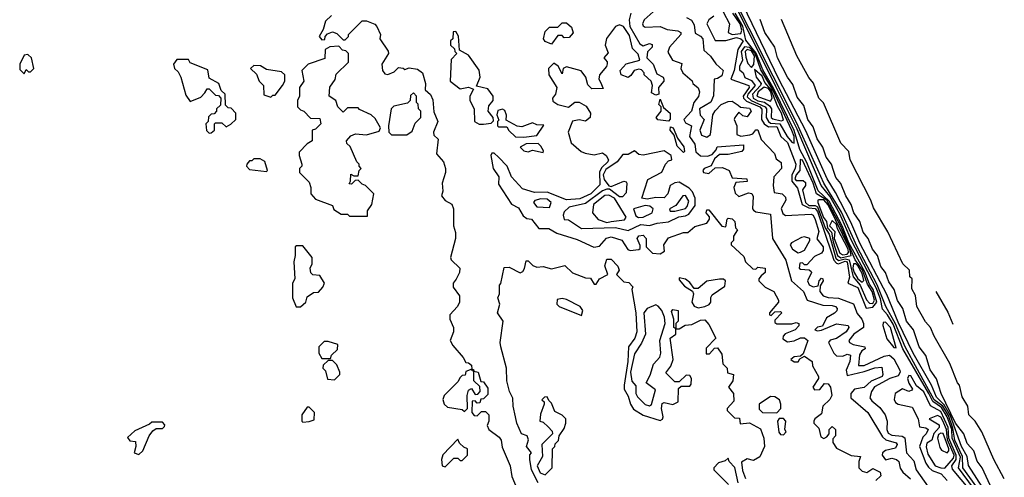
# Model space of a CAD drawing. Extents: x 2889633 to 3052318, y 540750 to 918690.
# Tile 507 of 656: x 3005894 to 3010524, y 798050 to 800205. Entities that reach past the tile are written whole.
import ezdxf

# ---------------------------------------------------------------- set-up
doc = ezdxf.new("R2010")
doc.units = 0

msp = doc.modelspace()

# ---------------------------------------------------------------- linework, layer by layer
at = {"layer": '0CON02XD'}
for points in [[(3010379.4, 797999.4), (3010308.2, 798095), (3010317.2, 798145), (3010278.1, 798235), (3010277, 798275), (3010255.7, 798335.7), (3010229.3, 798379.3), (3010187.5, 798407.5), (3010169, 798445), (3010047.5, 798655), (3010001.4, 798771.4), (3009975, 798815.6), (3009951.4, 798841.4), (3009941.4, 798891.4), (3009921.8, 798941.8), (3009805.3, 799165), (3009750.4, 799290.4), (3009703.8, 799373.8), (3009663.2, 799425), (3009549.5, 799689.5), (3009449.7, 799889.7), (3009025, 800745.6)], [(3010394.1, 798004.1), (3010328.1, 798095), (3010327.6, 798147.6), (3010291.9, 798225), (3010282.5, 798282.5), (3010261, 798341), (3010234.9, 798384.9), (3010194.7, 798415), (3010115, 798557.5), (3010057.3, 798665), (3010012.7, 798772.7), (3009966.7, 798855), (3009925.9, 798955.9), (3009832.7, 799135), (3009758.7, 799298.7), (3009675, 799436), (3009548.4, 799718.4), (3009213.5, 800386.5)], [(3010434.2, 797984.2), (3010355.8, 798105.8), (3010348.8, 798148.8), (3010322.2, 798195), (3010270.3, 798340.3), (3010241.4, 798391.4), (3010205, 798428), (3010180.8, 798485), (3010095.8, 798635), (3010025, 798781.2), (3009971.2, 798911.2), (3009845, 799153.3), (3009801.5, 799251.5), (3009730.6, 799390.6), (3009690.8, 799455), (3009591.2, 799681.2), (3009464.3, 799925), (3009252.9, 800362.9)], [(3008767.5, 800235), (3008760, 800205), (3008763, 800173), (3008810.7, 800090.7), (3008825, 800082.5), (3008855, 800092.5), (3008868.3, 800088.3), (3008867.5, 800075), (3008846.1, 800053.9), (3008842.5, 800025), (3008872.5, 799995), (3008890, 799950), (3008920, 799935), (3008922.5, 799925), (3008922.5, 799915), (3008897.5, 799885), (3008900, 799855), (3008885, 799850), (3008865, 799860), (3008870, 799895), (3008863.3, 799915), (3008830, 799945), (3008830, 799955), (3008818.3, 799968.3), (3008805, 799972.5), (3008783.9, 799966.1), (3008768.3, 799941.7), (3008755, 799932.5), (3008722.5, 799945), (3008717.5, 799965), (3008745, 799996.7), (3008810, 800015), (3008802.5, 800042.5), (3008775, 800070), (3008760.7, 800130.7), (3008733, 800173), (3008715, 800180), (3008695, 800172.5), (3008653, 800117), (3008647.5, 800085), (3008661.7, 800048.3), (3008640, 800025), (3008657, 800007), (3008657, 799997), (3008653.8, 799985), (3008620, 799945), (3008617.5, 799925), (3008625, 799910), (3008638.3, 799881.7), (3008585, 799880), (3008565, 799897.5), (3008556.7, 799935), (3008534.2, 799964.2), (3008465, 799982.5), (3008450, 799975), (3008445, 799950), (3008426.4, 799986.4), (3008405, 800000), (3008380, 799975), (3008382.5, 799945), (3008420, 799885), (3008413.8, 799855), (3008398.8, 799835), (3008400.8, 799820.8), (3008425, 799806.2), (3008475, 799792.5), (3008505, 799816.7), (3008525, 799816.2), (3008557.1, 799797.1), (3008578, 799765), (3008576.2, 799745), (3008555, 799726.7), (3008525, 799733.3), (3008493.3, 799726.7), (3008473.3, 799675), (3008486.7, 799625), (3008534.4, 799584.4), (3008553.6, 799576.4), (3008595, 799568.8), (3008635, 799578.8), (3008651.2, 799565), (3008662, 799545), (3008660, 799535), (3008631.7, 799508.3), (3008620.7, 799489.3), (3008622.7, 799427.3), (3008580, 799385), (3008527.9, 799362.1), (3008465, 799357.5), (3008375, 799392.9), (3008315, 799390.8), (3008258, 799408), (3008206.2, 799465), (3008186.7, 799515), (3008145, 799557.5)], [(3008887.5, 800255), (3008831.2, 800205), (3008822, 800185), (3008825.9, 800175.9), (3008835, 800170), (3008905, 800173.3), (3008938.3, 800158.3), (3008988.3, 800151.7), (3009002.5, 800145), (3009002.5, 800135), (3008948.8, 800075), (3008941.7, 800051.7), (3008963.3, 800015), (3009008.3, 799998.3), (3009002.5, 799975), (3009012.5, 799955), (3009056.4, 799916.4), (3009060, 799905), (3009083.6, 799883.6), (3009090, 799865), (3009086.1, 799843.9), (3009063.3, 799815), (3009053.3, 799775), (3009017.5, 799735), (3009025, 799720), (3009052.5, 799705), (3009043.3, 799655), (3009068.8, 799618.8), (3009073.1, 799583.1), (3009095, 799563.8), (3009128.3, 799561.7), (3009150, 799570), (3009168.3, 799591.7), (3009173, 799607), (3009297.5, 799615), (3009297.5, 799595), (3009290, 799585), (3009225, 799570), (3009185, 799570), (3009160.7, 799549.3), (3009145, 799517.5), (3009113.3, 799505), (3009106.7, 799495), (3009110, 799485), (3009135, 799481.2), (3009165, 799507.5), (3009198.3, 799508.3), (3009230, 799495), (3009245, 799460), (3009312.5, 799455), (3009315, 799442.5), (3009261.7, 799438.3), (3009252.5, 799415), (3009258.3, 799388.3), (3009275, 799372.5), (3009320.7, 799389.3), (3009336.1, 799386.1), (3009343, 799373), (3009340, 799315), (3009345, 799307.5), (3009355, 799300), (3009425, 799290), (3009433.3, 799175), (3009496.7, 799073.3), (3009522.5, 798975), (3009580, 798925), (3009597.5, 798885), (3009670.7, 798860.7), (3009715, 798860), (3009730, 798855), (3009737.5, 798845), (3009736.1, 798833.9), (3009725, 798822.5), (3009688.3, 798801.7), (3009668.3, 798761.7), (3009645, 798757.5), (3009632.5, 798745), (3009645, 798740), (3009665, 798743.3), (3009735, 798772.5), (3009790, 798765), (3009792.5, 798755), (3009780, 798735), (3009735, 798703.8), (3009705, 798696.7), (3009697.5, 798685), (3009722.5, 798635), (3009735, 798622.5), (3009765, 798620), (3009785, 798630), (3009800, 798625), (3009797.5, 798595), (3009780, 798555), (3009785, 798530), (3009865, 798548), (3009915, 798566.2), (3009948.3, 798568.3), (3009953.3, 798535), (3009948.8, 798525), (3009897.5, 798502.5), (3009865, 798473.3), (3009820, 798465), (3009802.5, 798445), (3009802.5, 798425), (3009882.5, 798355), (3009950.5, 798240.5), (3009967, 798227), (3010015, 798212.5), (3010020, 798205), (3010013, 798187), (3009965, 798176), (3009951.2, 798165), (3009948.8, 798155), (3009965, 798133.3), (3009995, 798140), (3010017.5, 798135), (3010027.5, 798125), (3010034.1, 798094.1), (3010047.5, 798075), (3010083, 798043)], [(3009202.4, 800242.4), (3009231.5, 800185), (3009225.8, 800145), (3009245, 800135.5)], [(3009245, 800135.5), (3009285, 800140), (3009290.3, 800155), (3009282, 800185), (3009247.1, 800235)], [(3009875, 798846.2), (3009905, 798851.5), (3009924.1, 798875), (3009907.6, 798935), (3009889.8, 798959.8), (3009867.6, 799017.6), (3009793.2, 799155), (3009761, 799235), (3009700.1, 799350.1), (3009648.8, 799398.8), (3009595, 799533.3), (3009563, 799593), (3009535, 799682.5), (3009439.4, 799879.4), (3009389, 799969), (3009357.6, 800047.6), (3009309.2, 800109.2), (3009294.4, 800175), (3009257.8, 800235)], [(3007360, 800225), (3007331.7, 800198.3), (3007321.7, 800158.3), (3007302.5, 800125), (3007315, 800110), (3007328.3, 800111.7), (3007330, 800125), (3007341.7, 800138.3), (3007365, 800147.5), (3007385, 800140), (3007415, 800110), (3007425, 800110), (3007440, 800125), (3007440, 800135), (3007505, 800200), (3007525, 800200), (3007563.6, 800183.6), (3007573.6, 800173.6), (3007590, 800135), (3007587.5, 800115), (3007627, 800057), (3007627.5, 800045), (3007597.5, 799995), (3007600, 799965), (3007610.7, 799950.7), (3007625, 799947.5), (3007655, 799960), (3007675, 799980), (3007697, 799977), (3007705, 799970), (3007725, 799977.5), (3007765, 799972.5), (3007787.5, 799955), (3007802.5, 799905), (3007800, 799875), (3007825, 799852.5), (3007837.3, 799827.3), (3007840.7, 799770.7), (3007860, 799725), (3007840, 799675), (3007841.7, 799661.7), (3007861.7, 799641.7), (3007853.6, 799573.6), (3007886.7, 799535), (3007896.2, 799505), (3007896.2, 799485), (3007880, 799435), (3007883, 799397), (3007877.5, 799375), (3007893.9, 799353.9), (3007926.6, 799336.6), (3007934.2, 799315), (3007933.8, 799235), (3007943, 799203), (3007942.5, 799175), (3007920, 799085), (3007922.5, 799075), (3007963.3, 799035), (3007962.5, 799015), (3007946.7, 798983.3)], [(3008395, 800090), (3008365, 800102.5), (3008357.5, 800115), (3008365, 800150), (3008385, 800170), (3008425, 800170), (3008445, 800190), (3008465, 800190), (3008489.3, 800169.3), (3008496.7, 800143.3), (3008478.3, 800121.7), (3008455, 800120), (3008445, 800130), (3008425, 800130), (3008395, 800090)], [(3009030, 800215), (3009053, 800203), (3009065, 800180), (3009070.8, 800140.8), (3009095, 800128), (3009105.8, 800115), (3009111.7, 800061.7), (3009143, 800033), (3009166.8, 799996.8), (3009202, 799965), (3009195, 799941.2), (3009175, 799927.5), (3009160, 799925), (3009157, 799847), (3009143.6, 799816.4), (3009090, 799785), (3009094, 799755), (3009113.3, 799735), (3009092, 799685), (3009100.6, 799660.6), (3009125, 799652.5), (3009142.5, 799665), (3009153.6, 799756.4), (3009163.6, 799776.4), (3009192.5, 799805), (3009225, 799820), (3009245, 799821.2), (3009271.7, 799801.7), (3009283, 799793), (3009325, 799788.1), (3009333.8, 799775), (3009315, 799747.5), (3009295, 799752.5), (3009275, 799770), (3009256.7, 799745), (3009253.8, 799735), (3009266.7, 799705), (3009266.7, 799665), (3009285, 799656.2), (3009327.4, 799662.6), (3009341.9, 799668.1), (3009355, 799686.2), (3009365, 799686), (3009381.2, 799641.2), (3009442.5, 799575), (3009450.5, 799550.5), (3009475, 799532.5), (3009475.7, 799504.3), (3009440, 799465), (3009436.7, 799425), (3009441.7, 799391.7), (3009480, 799385), (3009495, 799370), (3009496.2, 799355), (3009474.2, 799315.8), (3009481.9, 799291.9), (3009495, 799283.3), (3009615, 799289.4), (3009625.3, 799285.3), (3009635, 799263.8), (3009651.7, 799208.3), (3009643, 799173), (3009672.5, 799135), (3009671.7, 799118.3), (3009663.6, 799106.4), (3009630.7, 799089.3), (3009595, 799050), (3009585, 799050), (3009575, 799060), (3009561.7, 799058.3), (3009560, 799035), (3009565, 799030), (3009607, 799027), (3009615, 799020), (3009617.5, 799015), (3009598.8, 798975), (3009606.1, 798956.1), (3009625, 798946.7), (3009648.3, 798951.7), (3009653.9, 798976.1), (3009665, 798987.5), (3009670, 798985), (3009672.5, 798975), (3009658.3, 798951.7), (3009656.7, 798925), (3009672.5, 798905), (3009695, 798897.1), (3009745, 798894.4), (3009815, 798866.7), (3009831.7, 798821.7), (3009853.8, 798795), (3009861.2, 798775), (3009862.5, 798755), (3009816.2, 798725), (3009793.3, 798695), (3009796.7, 798685), (3009812.5, 798675), (3009867.5, 798665), (3009870, 798655), (3009853.8, 798646.2), (3009843, 798627), (3009837.5, 798577.5), (3009865, 798577.5), (3009959.1, 798620.9), (3009984.2, 798625.8), (3010005, 798608.1), (3010033.3, 798555), (3010034.4, 798545), (3010025, 798528.6), (3009985, 798515.7), (3009913.7, 798476.3), (3009900, 798455), (3009891.2, 798425), (3009900.3, 798410.3), (3009939.3, 798379.3), (3009963.3, 798345), (3009973.3, 798315), (3009970.8, 798275), (3009978.3, 798258.3), (3009995, 798249.2), (3010044.1, 798244.1), (3010055.8, 798235.8), (3010064, 798165), (3010098.7, 798128.7), (3010110, 798085), (3010166.2, 798005)], [(3009158.3, 800221.7), (3009134.3, 800205), (3009124.4, 800185), (3009165, 800107.5), (3009215, 800106.2), (3009265, 800121.1), (3009285.5, 800115.5), (3009296.7, 800105), (3009271.5, 800065), (3009254.4, 799965), (3009238.6, 799925), (3009322.5, 799895), (3009324.4, 799885), (3009295.4, 799845), (3009297.5, 799835), (3009311.9, 799821.9), (3009374.7, 799794.7), (3009383.6, 799783.6), (3009382.5, 799735), (3009394.2, 799715), (3009415, 799700), (3009455, 799702.5), (3009473.8, 799655), (3009505, 799626), (3009543.1, 799525), (3009540.6, 799505), (3009524.5, 799475), (3009524.6, 799444.6), (3009551.1, 799411.1), (3009574, 799335), (3009605, 799319.2), (3009635, 799315.4), (3009645, 799302.2), (3009713.1, 799103.1), (3009722.4, 799072.4), (3009735, 799057.9), (3009745, 799056.1), (3009775, 799067.8), (3009785, 799064.2), (3009796.6, 798993.4), (3009787.5, 798965), (3009835, 798944.3), (3009875, 798846.2)], [(3009720.8, 799495), (3009710.8, 799525), (3009687, 799557), (3009670.8, 799605), (3009643.2, 799643.2), (3009625, 799700), (3009600, 799735), (3009581.2, 799801.2), (3009550.3, 799840.3), (3009529.1, 799899.1), (3009503.8, 799935), (3009458, 800025), (3009445.6, 800075.6), (3009398, 800145), (3009376.4, 800206.4)], [(3010523.9, 798043.9), (3010474.1, 798134.1), (3010417.5, 798265), (3010387.5, 798315), (3010357.5, 798345), (3010352.5, 798385), (3010325, 798430), (3010312.5, 798485), (3010303.3, 798495), (3010267, 798587), (3010193.3, 798715), (3010177.5, 798755), (3010152.7, 798782.7), (3010113.3, 798855), (3010107, 798907), (3010088.3, 798938.3), (3010090, 798985), (3010080, 798995), (3010077.5, 799025), (3010047.5, 799055), (3009975.9, 799205.9), (3009909.2, 799319.2), (3009895.9, 799355.9), (3009798.8, 799545), (3009792.5, 799585), (3009755, 799623.3), (3009673.9, 799813.9), (3009651.2, 799835), (3009626.1, 799906.1), (3009605, 799932.5), (3009548.8, 800035), (3009475.9, 800205.9)], [(3008075, 799713.8), (3008111.7, 799718.3), (3008121.7, 799728.3), (3008120, 799745), (3008096.7, 799775), (3008100.5, 799799.5), (3008120, 799825), (3008120, 799845), (3008095, 799880), (3008042.5, 799892.5), (3008060, 799935), (3008055, 799967.5), (3008005, 800037.5), (3007961.7, 800061.7), (3007957, 800127), (3007945, 800150), (3007933, 800147), (3007930, 800115), (3007920, 800105), (3007920, 800085), (3007938.3, 800068.3), (3007940, 800055), (3007950, 800045), (3007923, 800017), (3007917.5, 799915), (3007965, 799880), (3008005, 799887.5), (3008028.3, 799878.3), (3008010, 799845), (3008010, 799825), (3008031.2, 799785), (3008032.5, 799725), (3008053.8, 799713.8), (3008075, 799713.8)], [(3007530, 799280), (3007530, 799305), (3007550, 799335), (3007560, 799385), (3007520, 799425), (3007505, 799430), (3007485, 799450), (3007471.7, 799448.3), (3007455, 799430), (3007442.5, 799432.5), (3007450, 799445), (3007451.7, 799478.3), (3007465, 799470), (3007485, 799470), (3007490, 799495), (3007500, 799505), (3007490, 799515), (3007490, 799525), (3007480, 799535), (3007448.3, 799608.3), (3007431.7, 799621.7), (3007430, 799635), (3007451.7, 799658.3), (3007473, 799667), (3007525, 799662.5), (3007585, 799680), (3007590, 799695), (3007565, 799740), (3007547, 799757), (3007491.7, 799781.7), (3007485, 799790), (3007435, 799790), (3007415, 799770), (3007390, 799795), (3007380, 799825), (3007350, 799845), (3007353, 799887), (3007377, 799923), (3007381.7, 799948.3), (3007440, 800005), (3007440, 800045), (3007428.3, 800058.3), (3007411.7, 800061.7), (3007395, 800080), (3007352.5, 800077.5), (3007330, 800065), (3007328.3, 800021.7), (3007250, 799995), (3007220, 799965), (3007230, 799915), (3007210, 799885), (3007210, 799845), (3007200, 799825), (3007200, 799795), (3007215, 799780), (3007230, 799775), (3007261.7, 799741.7), (3007305, 799740), (3007310, 799715), (3007285, 799690), (3007270, 799685), (3007270, 799635), (3007245, 799620), (3007208.3, 799581.7), (3007207.5, 799565), (3007220, 799525), (3007220, 799515), (3007210, 799505), (3007210, 799485), (3007255, 799440), (3007262.5, 799415), (3007262.5, 799385), (3007285, 799360), (3007365, 799330), (3007371.7, 799311.7), (3007405, 799290), (3007435, 799290), (3007445, 799280), (3007525, 799280), (3007530, 799280)], [(3009535, 799623.3), (3009535.3, 799654.7), (3009525, 799683.1), (3009435.1, 799875.1), (3009378.5, 799968.5), (3009352.2, 800045), (3009325, 800074.7), (3009302.5, 800077.5), (3009286.4, 800055), (3009293.3, 800015), (3009278.6, 799985), (3009278.6, 799968.6), (3009296.7, 799955), (3009303, 799933), (3009335, 799918), (3009352.9, 799895), (3009318.5, 799855), (3009315, 799841.2), (3009334.3, 799825), (3009399.4, 799795), (3009405.6, 799785), (3009404.4, 799745), (3009415, 799725.7), (3009425, 799718.5), (3009467.8, 799715), (3009503.3, 799655), (3009525, 799627.5), (3009535, 799623.3)], [(3009335, 799980), (3009346.1, 799993.9), (3009349, 800035), (3009335, 800057.8), (3009315, 800064.5), (3009305.4, 800054.6), (3009308, 800028), (3009318, 799998), (3009335, 799980)], [(3005915, 799950), (3005925, 799970), (3005935, 799960), (3005945, 799960), (3005960, 799975), (3005950, 800025), (3005931.7, 800041.7), (3005915, 800037.5), (3005894, 799995), (3005895, 799970), (3005915, 799950)], [(3006785, 799670), (3006795, 799672.5), (3006810, 799685), (3006810, 799715), (3006815, 799720), (3006845, 799720), (3006865, 799700), (3006886.4, 799713.6), (3006910, 799735), (3006910, 799765), (3006888.3, 799788.3), (3006875, 799790), (3006861.7, 799801.7), (3006860, 799855), (3006841.7, 799871.7), (3006830, 799905), (3006785, 799930), (3006778.3, 799968.3), (3006695, 800002.5), (3006687, 800017), (3006633, 800017), (3006617.5, 799995), (3006622.5, 799975), (3006639.3, 799959.3), (3006652.5, 799935), (3006675, 799850), (3006695, 799820), (3006745, 799840), (3006765, 799860), (3006775, 799880), (3006785, 799880), (3006815, 799850), (3006828.3, 799848.3), (3006840, 799835), (3006838.3, 799801.7), (3006820, 799785), (3006820, 799775), (3006808.3, 799761.7), (3006795, 799760), (3006781.7, 799748.3), (3006780, 799725), (3006770, 799715), (3006773, 799683), (3006785, 799670)], [(3007075, 799840), (3007085, 799850), (3007095, 799850), (3007130, 799895), (3007140, 799915), (3007140, 799945), (3007125, 799960), (3007055, 799970), (3007027, 799987), (3006995, 799990), (3006980, 799975), (3007008.3, 799948.3), (3007020, 799915), (3007040, 799895), (3007041.7, 799851.7), (3007075, 799840)], [(3009475, 799728.5), (3009485, 799732.5), (3009476.4, 799765), (3009457.4, 799797.4), (3009428.3, 799875), (3009398.5, 799908.5), (3009385, 799939.5), (3009350, 799970), (3009357.5, 799935), (3009380.8, 799905), (3009378.1, 799895), (3009339.5, 799855), (3009343.3, 799835), (3009365, 799822.9), (3009396.4, 799816.4), (3009419.2, 799799.2), (3009429.4, 799785), (3009427.5, 799745), (3009435, 799737.5), (3009475, 799728.5)], [(3007715, 799662.5), (3007739.3, 799680.7), (3007753, 799717), (3007780, 799745), (3007780, 799775), (3007770, 799785), (3007767, 799807), (3007760, 799815), (3007760, 799845), (3007745, 799860), (3007731.7, 799848.3), (3007730, 799825), (3007718.3, 799811.7), (3007653, 799797), (3007640, 799785), (3007627.5, 799705), (3007630, 799675), (3007643, 799663), (3007715, 799662.5)], [(3009425, 799820.8), (3009431.8, 799835), (3009426.2, 799865), (3009415, 799880.7), (3009395, 799887.9), (3009366.5, 799865), (3009360.6, 799845), (3009425, 799820.8)], [(3008945, 799727.5), (3008894, 799734), (3008887.5, 799745), (3008910, 799775), (3008910, 799795), (3008900, 799805), (3008905, 799830), (3008921.7, 799791.7), (3008952.5, 799765), (3008953, 799737), (3008945, 799727.5)], [(3008265, 799652.5), (3008325, 799660), (3008358.3, 799708.3), (3008325, 799710), (3008305, 799720), (3008255, 799700), (3008233, 799703), (3008181.7, 799731.7), (3008182.5, 799755), (3008175, 799776.7), (3008165, 799783.3), (3008142, 799778), (3008137, 799757), (3008147.5, 799732.5), (3008140, 799725), (3008140, 799705), (3008145, 799700), (3008185, 799700), (3008193.6, 799683.6), (3008225, 799653.3), (3008265, 799652.5)], [(3009015, 799580), (3008985, 799610), (3008971.7, 799661.7), (3008952.5, 799685), (3008955, 799700), (3008966.7, 799695), (3008987.5, 799647.5), (3009016.7, 799606.7), (3009020, 799585), (3009015, 799580)], [(3008355, 799580), (3008357, 799587), (3008345, 799610), (3008331.7, 799621.7), (3008275, 799620), (3008247.5, 799605), (3008265, 799587.5), (3008285, 799583.3), (3008305, 799590), (3008355, 799580)], [(3008755, 799212), (3008815, 799241.2), (3008855, 799236.7), (3008892.3, 799247.7), (3008945, 799252.5), (3008993.6, 799276.4), (3009025, 799280.8), (3009040, 799290), (3009070, 799330), (3009070, 799365), (3009057.5, 799395), (3009041.7, 799411.7), (3008995, 799440), (3008975, 799437.5), (3008952.5, 799425), (3008941.2, 799385), (3008925, 799366.7), (3008885, 799368), (3008845, 799360), (3008820, 799365), (3008847, 799453), (3008913, 799487), (3008930, 799525), (3008945, 799540), (3008960, 799545), (3008957.5, 799565), (3008925, 799586.7), (3008825, 799567.5), (3008805, 799570), (3008785, 799587.5), (3008755, 799570), (3008730, 799570), (3008703.9, 799536.1), (3008650.8, 799499.2), (3008637.9, 799475), (3008642.4, 799452.4), (3008665, 799422.5), (3008675, 799420), (3008735, 799444), (3008745, 799441.2), (3008749.2, 799435), (3008745, 799390), (3008729.2, 799370.8), (3008715, 799371.2), (3008666.7, 799406.7), (3008655, 799406.7), (3008635, 799399.2), (3008555, 799339.2), (3008478.3, 799321.7), (3008455, 799300), (3008450, 799285), (3008453.6, 799263.6), (3008475, 799262.5), (3008535, 799222.5), (3008695, 799225.8), (3008755, 799212)], [(3007055, 799490), (3007060, 799495), (3007047, 799537), (3007025, 799550), (3006995, 799550), (3006985, 799540), (3006975, 799540), (3006962.5, 799525), (3006960, 799515), (3006975, 799500), (3007055, 799490)], [(3008145, 799557.5), (3008125, 799576.7), (3008113.6, 799576.4), (3008110, 799565), (3008120, 799505), (3008147.5, 799465), (3008145, 799430), (3008207, 799337), (3008239.3, 799319.3), (3008260.7, 799280.7), (3008278.3, 799268.3), (3008300, 799265), (3008335, 799222.5), (3008381.7, 799221.7), (3008420.5, 799200.5), (3008515, 799170), (3008593.6, 799133.6), (3008620.7, 799139.3), (3008653.9, 799176.1), (3008675, 799182.5), (3008725, 799166.7), (3008753, 799123), (3008765, 799117.5), (3008805, 799122.5), (3008811.7, 799128.3), (3008811.7, 799141.7), (3008797.5, 799175), (3008805, 799187.5), (3008825, 799190), (3008840, 799175), (3008840, 799135), (3008870, 799105), (3008905, 799102), (3008926.7, 799115), (3008923.3, 799145), (3008945, 799177.5), (3009015, 799202.5), (3009035, 799202.5), (3009069.3, 799230.7), (3009125, 799247.5), (3009137.5, 799265), (3009137.5, 799277.5), (3009122.5, 799295), (3009125, 799310), (3009135, 799310), (3009195, 799232.5), (3009215, 799230), (3009220, 799265), (3009225, 799270), (3009245, 799267.5), (3009257.5, 799255), (3009260, 799225), (3009270, 799215), (3009250, 799185), (3009250, 799165), (3009240, 799155), (3009240, 799145), (3009299.3, 799089.3), (3009307.5, 799065), (3009341.7, 799031.7), (3009355, 799030), (3009365, 799040), (3009400, 799035), (3009400, 799015), (3009380.7, 798999.3), (3009370, 798985), (3009370, 798975), (3009400, 798945), (3009440, 798925), (3009462.5, 798885), (3009462.5, 798875), (3009420, 798825), (3009420, 798815), (3009427.5, 798812.5), (3009445, 798830), (3009471.7, 798831.7), (3009477.5, 798825), (3009445, 798790), (3009445, 798780), (3009455, 798772.5), (3009525, 798772.5), (3009545, 798780), (3009557.5, 798775), (3009557, 798763), (3009540, 798745), (3009493.9, 798726.1), (3009483.3, 798715), (3009481.7, 798701.7), (3009505, 798687.5), (3009536.4, 798693.6), (3009565, 798707.5), (3009585, 798707.5), (3009600, 798695), (3009578.3, 798631.7), (3009565, 798620), (3009535, 798617.5), (3009520, 798605), (3009535, 798593.3), (3009555, 798593.3), (3009561.7, 798608.3), (3009585, 798620), (3009620, 798595), (3009622.5, 798575), (3009650, 798525), (3009650, 798515), (3009623.3, 798475), (3009631.7, 798461.7), (3009656.1, 798463.9), (3009678.3, 798491.7), (3009695, 798490), (3009706.7, 798475), (3009712.5, 798435), (3009703, 798417), (3009670, 798385), (3009665, 798350), (3009633.6, 798326.4), (3009627.5, 798315), (3009627.5, 798305), (3009651.7, 798281.7), (3009660.8, 798240.8), (3009675, 798233.8), (3009689.3, 798240.7), (3009700, 798255), (3009700, 798275), (3009715, 798290), (3009730, 798275), (3009730, 798245), (3009718.3, 798231.7), (3009717.5, 798215), (3009735, 798187.5), (3009803, 798153), (3009848.3, 798148.3), (3009840, 798125), (3009840, 798095), (3009855, 798080), (3009877, 798073), (3009905, 798092.5), (3009940, 798075), (3009942.5, 798057.5), (3009920, 798035)], [(3009905, 798868.5), (3009913.1, 798885), (3009903.2, 798925), (3009879.9, 798959.9), (3009856.3, 799025), (3009822.9, 799075), (3009754.1, 799235), (3009688.7, 799355), (3009640.9, 799385), (3009625, 799435.8), (3009575, 799544.3), (3009563.3, 799546.7), (3009561.9, 799495), (3009544.4, 799475), (3009539.5, 799455), (3009545, 799447.1), (3009577.6, 799447.6), (3009588.6, 799438.6), (3009588.9, 799425), (3009575.6, 799404.4), (3009588.9, 799345), (3009605, 799329.7), (3009635, 799329.6), (3009645, 799323.3), (3009681.2, 799225), (3009700, 799195), (3009731.7, 799081.7), (3009745, 799070.4), (3009775, 799079), (3009794.2, 799074.2), (3009813.6, 798993.6), (3009846.2, 798955), (3009876.1, 798886.1), (3009890, 798870), (3009905, 798868.5)], [(3010476.7, 797973.3), (3010419.2, 798095), (3010395.7, 798125.7), (3010380.8, 798175), (3010350, 798210), (3010334.2, 798255), (3010295, 798306), (3010227.5, 798445), (3010205, 798513.3), (3010175.7, 798555.7), (3010155, 798623.3), (3010123.8, 798665), (3010097.1, 798745), (3010064, 798785), (3010047.1, 798845), (3010022.1, 798882.1), (3010005.7, 798935), (3009980.9, 798970.9), (3009965.8, 799015), (3009943.2, 799043.2), (3009927.5, 799095), (3009904.3, 799124.3), (3009884, 799175), (3009860, 799205), (3009844, 799255), (3009816, 799295), (3009804, 799335), (3009778, 799375), (3009755, 799433.3), (3009731.7, 799461.7), (3009720.8, 799495)], [(3008385, 799320), (3008392.5, 799345), (3008375, 799360), (3008345, 799361.2), (3008316.4, 799353.6), (3008310, 799345), (3008325, 799323.8), (3008385, 799320)], [(3008655, 799250.8), (3008675, 799254.2), (3008738, 799262), (3008746.2, 799275), (3008691.5, 799365), (3008665, 799378.8), (3008645, 799377.5), (3008592.5, 799335), (3008586.7, 799295), (3008614.4, 799264.4), (3008655, 799250.8)], [(3008953, 799303), (3008975, 799303.3), (3009025, 799316.7), (3009033.3, 799325), (3009040.7, 799350.7), (3009025, 799377.5), (3009012.5, 799375), (3008979.3, 799330.7), (3008950, 799315), (3008953, 799303)], [(3009755, 799084.1), (3009804.4, 799095), (3009797.8, 799125), (3009695, 799333.3), (3009675, 799356.4), (3009652.5, 799357.5), (3009646.7, 799355), (3009647.1, 799345), (3009673.7, 799273.7), (3009688.2, 799255), (3009692.4, 799225), (3009710.8, 799205), (3009718.7, 799158.7), (3009740, 799095), (3009755, 799084.1)], [(3008804.3, 799274.3), (3008825, 799274.4), (3008867.5, 799295), (3008872.5, 799315), (3008856.9, 799326.9), (3008835, 799329.4), (3008780, 799315), (3008791.4, 799281.4), (3008804.3, 799274.3)], [(3009765, 799097.5), (3009785, 799101.3), (3009791.3, 799108.7), (3009790, 799125), (3009739.7, 799219.7), (3009735, 799240), (3009715, 799260), (3009702.5, 799235), (3009727.6, 799207.6), (3009724.4, 799174.4), (3009751.2, 799105), (3009765, 799097.5)], [(3009555, 799107.5), (3009565, 799110), (3009585, 799120), (3009610, 799165), (3009610, 799175), (3009585, 799182.5), (3009570.7, 799179.3), (3009522.5, 799155), (3009517.5, 799145), (3009527.5, 799125), (3009555, 799107.5)], [(3007215, 798852.5), (3007240, 798875), (3007245, 798900), (3007275, 798920), (3007298.3, 798921.7), (3007320, 798945), (3007327.5, 798965), (3007305, 799000), (3007273, 799003), (3007263, 799013), (3007260, 799035), (3007270, 799055), (3007270, 799085), (3007225, 799140), (3007195, 799140), (3007190, 799135), (3007190, 799095), (3007182.5, 799065), (3007187.5, 798985), (3007177.5, 798965), (3007177.5, 798895), (3007193.6, 798853.6), (3007215, 798852.5)], [(3008332.5, 798025), (3008300, 798085), (3008292.5, 798135), (3008293, 798157), (3008300, 798165), (3008277.5, 798195), (3008287, 798227), (3008280, 798245), (3008253.3, 798255), (3008232, 798305), (3008226, 798335), (3008214, 798385), (3008213, 798423), (3008196.7, 798455), (3008184.2, 798505), (3008183.8, 798565), (3008156.2, 798665), (3008153.8, 798685), (3008166.7, 798785), (3008140, 798825), (3008152.5, 798865), (3008142.5, 798895), (3008150, 798915), (3008150, 798955), (3008157, 798963), (3008171.7, 799038.3), (3008195, 799040), (3008247, 799013), (3008260, 799020), (3008267, 799033), (3008275, 799070), (3008285, 799070), (3008307, 799047), (3008325, 799040), (3008355, 799042.5), (3008395, 799032.5), (3008457, 799047), (3008493, 799013), (3008555, 798990), (3008578.3, 798988.3), (3008595, 798960), (3008605, 798960), (3008620, 798985), (3008660, 799005), (3008646.1, 799046.1), (3008655, 799076.7), (3008675, 799078), (3008706.7, 799045), (3008712.5, 799025), (3008700, 799005), (3008735, 798970), (3008758.3, 798968.3), (3008777.5, 798947.5), (3008772.5, 798935), (3008791.2, 798825), (3008796.2, 798735), (3008786.2, 798705), (3008756.2, 798665), (3008754, 798595), (3008736.1, 798483.9), (3008736.2, 798465), (3008755, 798432.5), (3008766.7, 798395)], [(3009855, 798969.4), (3009863.1, 798976.9), (3009855, 799010.5), (3009835, 799046), (3009825, 799055.4), (3009815, 799055.8), (3009811.4, 799035), (3009817.3, 799015), (3009834.8, 798984.8), (3009855, 798969.4)], [(3007946.7, 798983.3), (3007932.5, 798965), (3007932.5, 798945), (3007962.5, 798905), (3007962.5, 798875), (3007952.5, 798855), (3007916.7, 798815), (3007916.2, 798795), (3007933.3, 798755), (3007933.3, 798735), (3007917.5, 798695), (3007930.7, 798670.7), (3007980, 798615), (3007991.7, 798591.7), (3008005, 798590), (3008018.3, 798578.3), (3008020, 798560), (3008028.3, 798558.3), (3008030, 798550), (3008050, 798545), (3008061.7, 798501.7), (3008075, 798500), (3008095, 798470), (3008095, 798440), (3008075, 798420), (3008061.7, 798418.3), (3008058.3, 798401.7), (3008045, 798400), (3008035, 798410), (3008021.7, 798408.3), (3008020, 798355), (3008031.7, 798341.7), (3008045, 798340), (3008065, 798360), (3008085, 798360), (3008100, 798345), (3008100, 798315), (3008092.5, 798295), (3008100, 798275), (3008149.3, 798239.3), (3008157.5, 798225), (3008163, 798193), (3008200, 798105), (3008207.5, 798055), (3008233.8, 797995)], [(3009085, 798848), (3009115, 798854.2), (3009135.8, 798864.2), (3009143.3, 798875), (3009143.6, 798896.4), (3009150.7, 798909.3), (3009209.2, 798950.8), (3009212.5, 798975), (3009203.3, 798983.3), (3009185, 798983.8), (3009125, 798974.2), (3009085, 798940), (3009065, 798940), (3009045, 798967.5), (3009025, 798982.5), (3008995, 798990), (3008995, 798980), (3009020.7, 798950.7), (3009057.5, 798927.5), (3009062.5, 798915), (3009053.8, 798875), (3009065.8, 798855.8), (3009085, 798848)], [(3008535, 798812.5), (3008542.5, 798835), (3008530, 798855), (3008465, 798887.5), (3008445, 798892.5), (3008421.7, 798888.3), (3008420, 798865), (3008430, 798855), (3008535, 798812.5)], [(3010201.9, 798924.6), (3010257.9, 798827.9), (3010281.2, 798771)], [(3008766.7, 798395), (3008780.7, 798370.7), (3008825, 798343.3), (3008905, 798317.5), (3008916.4, 798323.6), (3008920, 798335), (3008912, 798375), (3008915, 798397.5), (3008925, 798403.3), (3008965, 798392.5), (3008990, 798405), (3008991.7, 798468.3), (3009005, 798480), (3009045, 798480), (3009051.7, 798488.3), (3009052.5, 798515), (3009045, 798530), (3009028.3, 798531.7), (3008995, 798500), (3008975, 798500), (3008933, 798543), (3008956.1, 798573.9), (3008966.7, 798605), (3008952.5, 798705), (3008980, 798725), (3008980, 798750), (3008970, 798755), (3008970, 798795), (3008958.3, 798831.7), (3008965, 798840), (3008990, 798835), (3008990, 798785), (3008980, 798775), (3008980, 798750), (3008995, 798750), (3009023, 798767), (3009055, 798770), (3009095, 798790), (3009115, 798792.5), (3009135, 798770), (3009167.5, 798705), (3009121.7, 798658.3), (3009121.7, 798631.7), (3009138.3, 798631.7), (3009161.7, 798658.3), (3009175, 798660), (3009195, 798630), (3009200, 798585), (3009220, 798565), (3009221.7, 798541.7), (3009250, 798535), (3009247.5, 798505), (3009227.5, 798475), (3009250, 798445), (3009251.7, 798408.3), (3009220, 798375), (3009220, 798365), (3009255, 798330), (3009278.3, 798328.3), (3009281.7, 798301.7), (3009325, 798306.7), (3009378, 798278), (3009393.8, 798235), (3009396.7, 798195), (3009375, 798147.5), (3009345, 798130), (3009315, 798136.7), (3009288.3, 798121.7), (3009293, 798083), (3009307.5, 798045)], [(3008855, 798387.5), (3008865, 798392.5), (3008883, 798463), (3008840, 798495), (3008858.8, 798531.2), (3008875, 798582.5), (3008903.9, 798616.1), (3008908.8, 798635), (3008904, 798695), (3008928.6, 798775), (3008925.7, 798805), (3008912.9, 798835), (3008896.7, 798856.7), (3008885, 798862), (3008844.5, 798845.5), (3008829.2, 798825), (3008836, 798725), (3008818.6, 798681.4), (3008785, 798632.5), (3008766.9, 798545), (3008772.7, 798502.7), (3008791.7, 798481.7), (3008791.2, 798445), (3008799.5, 798429.5), (3008835, 798393.8), (3008855, 798387.5)], [(3010015, 798660), (3009988.7, 798755), (3009965, 798781.4), (3009955, 798778.8), (3009953.1, 798765), (3009971.7, 798701.7), (3010005, 798662), (3010015, 798660)], [(3007355, 798610), (3007360, 798625), (3007388.3, 798651.7), (3007390, 798675), (3007345, 798690), (3007325, 798690), (3007300, 798665), (3007300, 798635), (3007315, 798610), (3007355, 798610)], [(3007375, 798510), (3007400, 798535), (3007400, 798545), (3007385, 798580), (3007365, 798600), (3007345, 798600), (3007321.7, 798578.3), (3007320, 798565), (3007331.7, 798551.7), (3007341.7, 798511.7), (3007375, 798510)], [(3007985, 798360), (3008000, 798375), (3007997.5, 798435), (3008005, 798460), (3008018.3, 798468.3), (3008035, 798440), (3008048.3, 798441.7), (3008060, 798455), (3008058.3, 798478.3), (3008030, 798505), (3008030, 798550), (3008021.7, 798551.7), (3008020, 798560), (3007991.7, 798548.3), (3007988.3, 798531.7), (3007975, 798530), (3007965, 798520), (3007955, 798500), (3007890, 798435), (3007883.6, 798416.4), (3007890, 798395), (3007905, 798380), (3007975, 798370), (3007985, 798360)], [(3010361.3, 797991.3), (3010279.5, 798089.5), (3010277.7, 798105), (3010297.4, 798135), (3010298.1, 798155), (3010262.5, 798235), (3010259.6, 798285), (3010225, 798359.6), (3010176.9, 798386.9), (3010145, 798453.1), (3010111.4, 798481.4), (3010085, 798527.5), (3010075, 798530), (3010069.2, 798515), (3010074.2, 798494.2), (3010092.5, 798465), (3010089.3, 798460.7), (3010075, 798454), (3010045, 798466.2), (3010011.2, 798445), (3010006.1, 798416.1), (3010013, 798403), (3010025, 798394.3), (3010090, 798380), (3010118.6, 798325), (3010125, 798287.5), (3010155, 798283.3), (3010165.9, 798275.9), (3010156.2, 798255), (3010140, 798240), (3010125.7, 798195), (3010155, 798116.7), (3010167.6, 798097.6), (3010185, 798082.9), (3010226.6, 798066.6), (3010255.8, 798035)], [(3008365, 798062.5), (3008397.5, 798095), (3008400, 798185), (3008410, 798195), (3008411.7, 798208.3), (3008427, 798223), (3008430, 798245), (3008455, 798280), (3008462.5, 798305), (3008462.5, 798325), (3008445, 798342.5), (3008410.7, 798360.7), (3008395, 798400), (3008381.7, 798411.7), (3008375, 798430), (3008361.7, 798428.3), (3008350, 798415), (3008360, 798405), (3008360, 798395), (3008343, 798347), (3008340, 798315), (3008355, 798310), (3008378.3, 798288.3), (3008398.3, 798268.3), (3008400, 798255), (3008350, 798205), (3008351.7, 798148.3), (3008327.5, 798105), (3008340.7, 798070.7), (3008365, 798062.5)], [(3009455, 798353.3), (3009473.8, 798375), (3009473.8, 798395), (3009466.7, 798415), (3009445, 798430), (3009425, 798431.2), (3009371.2, 798395), (3009370.5, 798370.5), (3009386.1, 798356.1), (3009455, 798353.3)], [(3007225, 798310), (3007255, 798312.5), (3007278.3, 798321.7), (3007280, 798355), (3007255, 798380), (3007245, 798380), (3007220, 798345), (3007220, 798315), (3007225, 798310)], [(3010245, 798094.2), (3010285, 798140), (3010287.6, 798155), (3010257, 798227), (3010251.5, 798275), (3010235, 798316.2), (3010225, 798334), (3010209.3, 798340.7), (3010170, 798325), (3010217.1, 798297.1), (3010218, 798285), (3010193, 798257), (3010183.3, 798225), (3010159.3, 798210.7), (3010156.1, 798193.9), (3010165, 798160), (3010198, 798105), (3010225, 798094.4), (3010245, 798094.2)], [(3006455, 798157.5), (3006472.5, 798175), (3006502.5, 798245), (3006520.7, 798269.3), (3006535, 798280), (3006565, 798280), (3006575, 798290), (3006577, 798297), (3006565, 798310), (3006515, 798310), (3006505, 798300), (3006435, 798270), (3006401.7, 798238.3), (3006411.7, 798221.7), (3006438.3, 798218.3), (3006440, 798195), (3006432.5, 798165), (3006455, 798157.5)], [(3009485, 798250), (3009497.5, 798265), (3009492.5, 798275), (3009496.7, 798315), (3009485, 798326.7), (3009465, 798327.5), (3009456.7, 798315), (3009463.3, 798263.3), (3009471.7, 798251.7), (3009485, 798250)], [(3010255, 798166.2), (3010263.8, 798175), (3010263.1, 798185), (3010236.2, 798256.2), (3010225, 798258.6), (3010215, 798252), (3010210, 798235), (3010220.8, 798190.8), (3010228, 798178), (3010255, 798166.2)], [(3007895, 798100), (3007935, 798140), (3007955, 798140), (3007965, 798130), (3007975, 798130), (3008000, 798155), (3008000, 798185), (3007981.7, 798191.7), (3007961.7, 798211.7), (3007955, 798230), (3007883, 798157), (3007877.5, 798135), (3007880, 798105), (3007895, 798100)], [(3009272.5, 798025), (3009257, 798097), (3009230, 798125), (3009225, 798140), (3009211.7, 798128.3), (3009180.7, 798119.3), (3009157.5, 798095), (3009157.5, 798085), (3009226.4, 798016.4)]]:
    msp.add_lwpolyline(points, dxfattribs=at)

doc.saveas('drawing.dxf')
